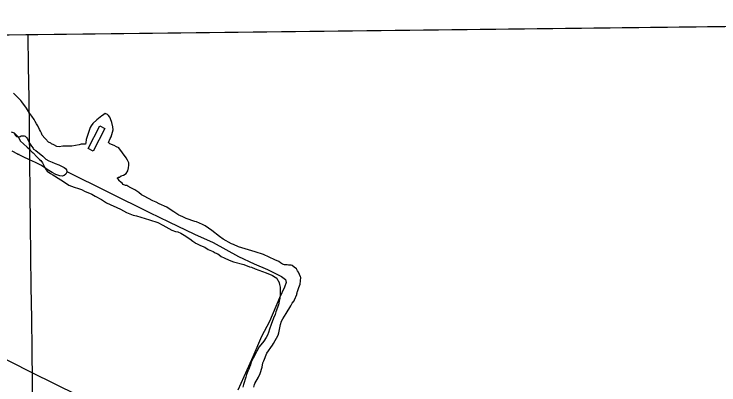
# Model space of a CAD drawing. Extents: x 3683613 to 3738215, y 469626 to 495384.
# Drawn here: x 3714025 to 3716146, y 492475 to 493591 of the extents above; entities that cross this region are included whole.
import ezdxf

# ---------------------------------------------------------------- set-up
doc = ezdxf.new("R2010")
doc.units = 0
for name, color, linetype in [('V-BLDG-OTLN', 7, 'Continuous'), ('V-GRID-FRAM', 7, 'Continuous'), ('V-GRID-MAJR', 7, 'Continuous'), ('V-SITE-VEGE', 7, 'Continuous'), ('V-TOPO-SHOR', 7, 'Continuous'), ('V-WETL-SWMP', 7, 'Continuous')]:
    doc.layers.add(name, color=color, linetype=linetype)

msp = doc.modelspace()

# ---------------------------------------------------------------- linework, layer by layer
at = {"layer": 'V-BLDG-OTLN'}
msp.add_lwpolyline([(3714282.5530000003, 493254.19), (3714297.311, 493246.57800000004), (3714262.304, 493178.693), (3714247.54, 493186.30700000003)], close=True, dxfattribs=at)
at = {"layer": 'V-GRID-FRAM'}
msp.add_lwpolyline([(3687651.682, 493221.841), (3719350.328, 493590.697), (3719569.827, 475409.35000000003), (3687855.3140000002, 475040.309), (3687651.682, 493221.841)], dxfattribs=at)
at = {"layer": 'V-GRID-MAJR'}
msp.add_spline([(3714284.074, 475347.843), (3714211.813, 481406.37200000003), (3714139.528, 487466.831), (3714067.2430000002, 493527.30100000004), (3714067.22, 493529.221)], degree=3, dxfattribs=at)
at = {"layer": 'V-SITE-VEGE'}
for p, q in [((3713861.6774626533, 493526.8292347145), (3717513.930106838, 493569.3280626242)), ((3714040.168, 493336.079), (3714023.2060000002, 493352.854)), ((3714044.413, 493330.832), (3714040.168, 493336.079)), ((3714047.6, 493326.634), (3714044.413, 493330.832)), ((3714061.41, 493307.733), (3714047.6, 493326.634)), ((3714067.793, 493297.22500000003), (3714061.41, 493307.733)), ((3714072.041, 493291.978), (3714067.793, 493297.22500000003)), ((3714078.412, 493283.579), (3714072.041, 493291.978)), ((3714298.703, 493292.178), (3714290.306, 493285.805)), ((3714306.1010000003, 493289.055), (3714298.703, 493292.178)), ((3714084.79, 493274.125), (3714078.412, 493283.579)), ((3714087.987, 493267.81700000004), (3714084.79, 493274.125)), ((3714273.507, 493273.06), (3714261.977, 493261.403)), ((3714278.7600000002, 493276.251), (3714273.507, 493273.06)), ((3714288.201, 493284.74), (3714278.7600000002, 493276.251)), ((3714290.306, 493285.805), (3714288.201, 493284.74)), ((3714308.2290000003, 493285.905), (3714306.1010000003, 493289.055)), ((3714312.472, 493280.656), (3714308.2290000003, 493285.905)), ((3714317.813, 493268.037), (3714312.472, 493280.656)), ((3714092.244, 493260.461), (3714087.987, 493267.81700000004)), ((3714096.4960000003, 493254.159), (3714092.244, 493260.461)), ((3714100.772, 493243.641), (3714096.4960000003, 493254.159)), ((3714253.6040000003, 493249.75800000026), (3714251.532, 493243.42200000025)), ((3714256.738, 493255.04600000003), (3714253.6040000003, 493249.75800000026)), ((3714261.977, 493261.403), (3714256.738, 493255.04600000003)), ((3714318.884, 493264.879), (3714317.813, 493268.037)), ((3714322.1240000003, 493251.19200000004), (3714318.884, 493264.879)), ((3714323.224, 493242.762), (3714322.1240000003, 493251.19200000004)), ((3714015.416, 493236.8430000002), (3714024.921, 493233.73300000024)), ((3714024.921, 493233.73300000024), (3714027.04, 493231.63500000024)), ((3714027.04, 493231.63500000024), (3714036.588, 493221.1480000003)), ((3714103.963, 493238.38800000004), (3714100.772, 493243.641)), ((3714107.162, 493232.08), (3714103.963, 493238.38800000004)), ((3714109.298, 493226.821), (3714107.162, 493232.08)), ((3714116.73, 493217.373), (3714109.298, 493226.821)), ((3714248.415, 493234.97000000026), (3714244.269, 493222.29700000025)), ((3714251.532, 493243.42200000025), (3714248.415, 493234.97000000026)), ((3714317.017, 493221.643), (3714323.224, 493242.762)), ((3714036.588, 493221.1480000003), (3714044.037, 493208.53600000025)), ((3714044.037, 493208.53600000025), (3714052.517, 493200.15100000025)), ((3714123.091, 493211.08400000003), (3714116.73, 493217.373)), ((3714124.156, 493208.98), (3714123.091, 493211.08400000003)), ((3714128.392, 493205.841), (3714124.156, 493208.98)), ((3714134.734, 493202.71400000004), (3714128.392, 493205.841)), ((3714241.1520000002, 493213.8440000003), (3714240.157, 493203.29700000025)), ((3714244.269, 493222.29700000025), (3714241.1520000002, 493213.8440000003)), ((3714308.673, 493204.731), (3714313.881, 493216.355)), ((3714313.881, 493216.355), (3714317.017, 493221.643)), ((3714052.517, 493200.15100000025), (3714064.166, 493190.7290000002)), ((3714064.166, 493190.7290000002), (3714069.467, 493185.48400000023)), ((3714069.467, 493185.48400000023), (3714079.012, 493174.99400000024)), ((3714136.856, 493200.61600000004), (3714134.734, 493202.71400000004)), ((3714144.251, 493197.49700000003), (3714136.856, 493200.61600000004)), ((3714152.716, 493192.271), (3714144.251, 493197.49700000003)), ((3714160.1010000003, 493191.257), (3714152.716, 493192.271)), ((3714171.684, 493193.43), (3714160.1010000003, 493191.257)), ((3714198.038, 493193.575), (3714171.684, 493193.43)), ((3714220.156, 493197.91500000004), (3714198.038, 493193.575)), ((3714226.474, 493199.005), (3714220.156, 493197.91500000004)), ((3714239.127, 493199.07400000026), (3714226.474, 493199.00500000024)), ((3714240.157, 493203.29700000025), (3714239.127, 493199.07400000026)), ((3714312.914, 493200.537), (3714308.673, 493204.731)), ((3714325.596, 493195.335), (3714312.914, 493200.537)), ((3714332.997, 493191.159), (3714325.596, 493195.335)), ((3714339.342, 493188.031), (3714332.997, 493191.159)), ((3714351.017, 493173.337), (3714339.342, 493188.031)), ((3714079.012, 493174.99400000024), (3714082.1890000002, 493172.9030000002)), ((3714082.1890000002, 493172.9030000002), (3714092.793, 493161.36400000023)), ((3714361.642, 493158.636), (3714351.017, 493173.337)), ((3714092.793, 493161.36400000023), (3714101.274, 493152.97800000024)), ((3714101.274, 493152.97800000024), (3714105.505, 493149.8380000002)), ((3714105.505, 493149.8380000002), (3714109.761, 493143.53700000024)), ((3714109.761, 493143.53700000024), (3714116.1550000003, 493130.92100000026)), ((3714365.898, 493151.28), (3714361.642, 493158.636)), ((3714370.162, 493142.869), (3714365.898, 493151.28)), ((3714370.199, 493136.545), (3714370.162, 493142.869)), ((3714116.1550000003, 493130.92100000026), (3714121.473, 493122.51600000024)), ((3714121.473, 493122.51600000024), (3714123.605, 493118.3110000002)), ((3714367.129, 493119.6590000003), (3714369.191, 493128.1050000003)), ((3714369.191, 493128.1050000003), (3714370.199, 493136.545)), ((3714123.605, 493118.3110000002), (3714134.187, 493110.9900000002)), ((3714134.187, 493110.9900000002), (3714141.591, 493106.81400000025)), ((3714141.591, 493106.81400000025), (3714145.822, 493103.67400000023)), ((3714145.822, 493103.67400000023), (3714176.503, 493084.86800000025)), ((3714335.6210000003, 493098.39900000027), (3714338.77, 493100.52400000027)), ((3714338.77, 493100.52400000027), (3714341.935, 493100.54300000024)), ((3714341.935, 493100.54300000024), (3714347.188, 493103.73600000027)), ((3714347.188, 493103.73600000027), (3714353.502, 493105.87800000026)), ((3714353.502, 493105.87800000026), (3714361.907, 493111.1970000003)), ((3714361.907, 493111.1970000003), (3714367.129, 493119.6590000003)), ((3714176.503, 493084.86800000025), (3714189.201, 493076.50300000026)), ((3714335.631, 493096.29100000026), (3714335.6210000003, 493098.39900000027)), ((3714337.7460000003, 493095.24900000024), (3714335.631, 493096.29100000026)), ((3714340.937, 493089.996), (3714337.7460000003, 493095.24900000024)), ((3714342.004, 493087.892), (3714340.937, 493089.996)), ((3714349.418, 493081.607), (3714342.004, 493087.892)), ((3714352.598, 493078.463), (3714349.418, 493081.607)), ((3714359.994, 493075.34000000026), (3714352.598, 493078.4630000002)), ((3714189.201, 493076.50300000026), (3714197.651, 493073.38800000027)), ((3714197.651, 493073.38800000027), (3714205.046, 493070.26500000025)), ((3714205.046, 493070.26500000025), (3714218.776, 493066.12400000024)), ((3714218.776, 493066.12400000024), (3714227.228, 493063.00900000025)), ((3714227.228, 493063.00900000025), (3714238.859, 493056.74800000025)), ((3714238.859, 493056.74800000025), (3714246.256, 493053.62500000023)), ((3714364.213, 493075.3650000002), (3714359.994, 493075.34000000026)), ((3714367.387, 493073.27400000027), (3714364.213, 493075.3650000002)), ((3714375.849, 493068.04900000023), (3714367.387, 493073.27400000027)), ((3714382.1920000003, 493064.9200000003), (3714375.849, 493068.04900000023)), ((3714387.48, 493061.7890000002), (3714382.1920000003, 493064.9200000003)), ((3714390.654, 493059.69800000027), (3714387.48, 493061.7890000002)), ((3714400.173, 493054.47500000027), (3714390.654, 493059.69800000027)), ((3714246.256, 493053.62500000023), (3714258.929, 493049.47800000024)), ((3714258.929, 493049.47800000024), (3714268.452, 493043.207)), ((3714268.452, 493043.207), (3714287.488, 493032.768)), ((3714407.593, 493047.13900000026), (3714400.173, 493054.47500000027)), ((3714416.0500000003, 493042.97000000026), (3714407.593, 493047.13900000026)), ((3714442.481, 493029.41000000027), (3714416.0500000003, 493042.97000000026)), ((3714287.488, 493032.768), (3714302.3000000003, 493023.362)), ((3714302.3000000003, 493023.362), (3714344.576, 493003.566)), ((3714451.99, 493025.2460000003), (3714442.481, 493029.41000000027)), ((3714461.509, 493020.0280000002), (3714451.99, 493025.2460000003)), ((3714484.7600000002, 493009.61400000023), (3714461.509, 493020.0280000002)), ((3714344.576, 493003.566), (3714362.554, 492994.178)), ((3714362.554, 492994.178), (3714382.63, 492985.855)), ((3714494.2830000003, 493003.34100000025), (3714484.7600000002, 493009.61400000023)), ((3714504.867, 492996.01900000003), (3714494.2830000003, 493003.34100000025)), ((3714520.739, 492985.564), (3714504.867, 492996.01900000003)), ((3714382.63, 492985.855), (3714393.184, 492983.805)), ((3714393.184, 492983.805), (3714432.2600000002, 492971.369)), ((3714524.966, 492983.479), (3714520.739, 492985.564)), ((3714532.364, 492980.358), (3714524.966, 492983.479)), ((3714542.929, 492976.197), (3714532.364, 492980.358)), ((3714568.284, 492966.852), (3714542.929, 492976.197)), ((3714432.2600000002, 492971.369), (3714457.6010000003, 492964.13)), ((3714457.6010000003, 492964.13), (3714472.409, 492955.778)), ((3714472.409, 492955.778), (3714498.844, 492941.166)), ((3714573.561, 492965.825), (3714568.284, 492966.852)), ((3714591.528, 492957.49), (3714573.561, 492965.825)), ((3714599.987, 492953.32), (3714591.528, 492957.49)), ((3714620.092, 492939.726), (3714599.987, 492953.32)), ((3714498.844, 492941.16600000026), (3714510.464, 492937.0120000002)), ((3714510.464, 492937.0120000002), (3714517.85, 492935.99800000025)), ((3714517.85, 492935.99800000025), (3714526.308, 492931.82900000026)), ((3714526.308, 492931.82900000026), (3714536.886, 492925.56400000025)), ((3714642.329, 492921.929), (3714620.092, 492939.726)), ((3714536.886, 492925.56400000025), (3714553.81, 492915.11300000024)), ((3714553.81, 492915.11300000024), (3714562.285, 492907.7790000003)), ((3714653.974, 492913.558), (3714642.329, 492921.929)), ((3714679.3510000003, 492899.993), (3714653.974, 492913.558)), ((3714562.285, 492907.7790000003), (3714568.634, 492903.59700000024)), ((3714568.634, 492903.59700000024), (3714570.753, 492901.50200000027)), ((3714570.753, 492901.50200000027), (3714573.9220000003, 492900.46400000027)), ((3714573.9220000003, 492900.46400000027), (3714585.554, 492894.20300000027)), ((3714585.554, 492894.20300000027), (3714598.227, 492890.0560000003)), ((3714598.227, 492890.0560000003), (3714608.811, 492882.73400000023)), ((3714684.633, 492897.914), (3714679.3510000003, 492899.993)), ((3714700.488, 492890.623), (3714684.633, 492897.914)), ((3714709.9930000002, 492887.51), (3714700.488, 492890.623)), ((3714740.619, 492878.19400000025), (3714709.9930000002, 492887.51000000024)), ((3714608.811, 492882.73400000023), (3714623.6040000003, 492876.492)), ((3714623.6040000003, 492876.492), (3714629.955, 492872.31)), ((3714629.955, 492872.31), (3714637.35, 492869.189)), ((3714637.35, 492869.189), (3714641.586, 492866.049)), ((3714641.586, 492866.049), (3714647.934, 492861.867)), ((3714750.123, 492875.0830000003), (3714740.619, 492878.19400000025)), ((3714775.465, 492867.8430000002), (3714750.123, 492875.0830000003)), ((3714809.294, 492851.16200000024), (3714775.465, 492867.8430000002)), ((3714647.934, 492861.867), (3714656.3910000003, 492857.695)), ((3714656.3910000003, 492857.695), (3714672.244, 492850.40400000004)), ((3714672.244, 492850.40400000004), (3714684.9250000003, 492845.202)), ((3714684.9250000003, 492845.202), (3714715.5470000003, 492836.939)), ((3714820.919, 492845.95600000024), (3714809.294, 492851.16200000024)), ((3714826.2090000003, 492842.82300000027), (3714820.919, 492845.95600000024)), ((3714715.5470000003, 492836.939), (3714733.502, 492830.713)), ((3714733.502, 492830.713), (3714738.778, 492829.68700000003)), ((3714738.778, 492829.68700000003), (3714750.404, 492824.481)), ((3714750.404, 492824.481), (3714783.154, 492812.01)), ((3714832.557, 492838.64100000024), (3714826.2090000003, 492842.82300000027)), ((3714838.894, 492836.56800000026), (3714832.557, 492838.64100000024)), ((3714846.273, 492836.60900000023), (3714838.894, 492836.56800000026)), ((3714850.4960000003, 492835.577), (3714846.273, 492836.60900000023)), ((3714858.93, 492835.62200000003), (3714850.4960000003, 492835.577)), ((3714861.043, 492834.581), (3714858.93, 492835.62200000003)), ((3714867.398, 492829.34500000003), (3714861.043, 492834.581)), ((3714874.808, 492824.114), (3714867.398, 492829.34500000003)), ((3714877.9990000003, 492818.86100000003), (3714874.808, 492824.114)), ((3714783.154, 492812.01), (3714800.056, 492805.778)), ((3714800.056, 492805.778), (3714802.171, 492804.73600000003)), ((3714802.171, 492804.73600000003), (3714810.634, 492799.509)), ((3714880.13, 492814.656), (3714877.9990000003, 492818.86100000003)), ((3714886.539, 492799.931), (3714880.13, 492814.656)), ((3714810.634, 492799.509), (3714814.869, 492796.37200000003)), ((3714814.869, 492796.37200000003), (3714817.005, 492791.113)), ((3714817.005, 492791.113), (3714819.127, 492789.015)), ((3714819.127, 492789.015), (3714822.324, 492782.708)), ((3714822.324, 492782.708), (3714823.4050000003, 492777.44200000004)), ((3714885.6070000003, 492777.78600000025), (3714887.6040000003, 492797.82800000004)), ((3714887.6040000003, 492797.82800000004), (3714886.539, 492799.931)), ((3714823.4050000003, 492777.44200000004), (3714825.562, 492769.021)), ((3714825.562, 492769.021), (3714825.697, 492744.775)), ((3714877.29, 492756.65500000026), (3714880.4050000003, 492765.10700000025)), ((3714880.4050000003, 492765.10700000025), (3714881.441, 492768.27500000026)), ((3714881.441, 492768.27500000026), (3714885.6070000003, 492777.78600000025)), ((3714825.697, 492744.775), (3714824.691, 492736.335)), ((3714868.9960000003, 492731.309), (3714875.234, 492747.15600000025)), ((3714875.221, 492749.26600000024), (3714876.258, 492752.43200000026)), ((3714875.234, 492747.15600000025), (3714875.221, 492749.26600000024)), ((3714876.245, 492754.5390000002), (3714877.29, 492756.65500000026)), ((3714876.258, 492752.43200000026), (3714876.245, 492754.5390000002)), ((3714822.633, 492726.83400000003), (3714820.583, 492716.283)), ((3714824.691, 492736.335), (3714822.633, 492726.83400000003)), ((3714857.498, 492713.321), (3714861.674, 492720.723)), ((3714861.674, 492720.723), (3714867.957, 492728.141)), ((3714867.957, 492728.141), (3714868.9960000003, 492731.309)), ((3714820.583, 492716.283), (3714812.2660000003, 492695.15)), ((3714843.9220000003, 492690.052), (3714857.498, 492713.321)), ((3714804.991, 492676.13400000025), (3714798.772, 492657.12200000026)), ((3714810.204, 492686.704), (3714804.991, 492676.13400000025)), ((3714812.2660000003, 492695.15), (3714810.204, 492686.704)), ((3714833.467, 492674.18200000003), (3714843.9220000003, 492690.052)), ((3714798.772, 492657.12200000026), (3714793.576, 492643.38800000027)), ((3714824.13, 492646.72000000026), (3714826.182, 492657.27400000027)), ((3714826.182, 492657.27400000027), (3714829.291, 492666.781)), ((3714829.291, 492666.781), (3714833.467, 492674.18200000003)), ((3714790.471, 492632.82900000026), (3714787.352, 492624.37700000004)), ((3714793.576, 492643.38800000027), (3714790.471, 492632.82900000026)), ((3714821.0500000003, 492631.9420000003), (3714824.13, 492646.72000000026)), ((3714783.1720000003, 492618.028), (3714775.859, 492606.391)), ((3714787.352, 492624.37700000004), (3714783.1720000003, 492618.028)), ((3714805.411, 492600.229), (3714818.981, 492624.5550000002)), ((3714818.981, 492624.5550000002), (3714821.0500000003, 492631.9420000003)), ((3714775.859, 492606.391), (3714762.244, 492589.446)), ((3714785.544, 492570.60000000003), (3714802.278, 492594.943)), ((3714802.278, 492594.943), (3714805.411, 492600.229)), ((3714754.936, 492576.757), (3714748.676, 492565.124)), ((3714762.244, 492589.446), (3714754.936, 492576.757)), ((3714776.184, 492547.354), (3714785.544, 492570.60000000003)), ((3714748.676, 492565.124), (3714738.2430000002, 492545.03500000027)), ((3714773.051, 492542.066), (3714776.184, 492547.354)), ((3714733.066, 492528.13900000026), (3714730.987, 492522.85700000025)), ((3714736.1890000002, 492535.53700000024), (3714733.066, 492528.13900000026)), ((3714738.2430000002, 492545.03500000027), (3714736.1890000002, 492535.53700000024)), ((3714764.7970000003, 492509.33900000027), (3714771.017, 492528.348)), ((3714771.017, 492528.348), (3714773.051, 492542.066)), ((3714723.694, 492507.00200000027), (3714721.634, 492498.558)), ((3714727.86, 492516.51500000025), (3714723.694, 492507.00200000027)), ((3714730.987, 492522.85700000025), (3714727.86, 492516.51500000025)), ((3714760.64, 492498.7730000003), (3714764.7970000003, 492509.33900000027)), ((3714721.634, 492498.558), (3714715.43, 492476.382)), ((3714749.149, 492479.73300000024), (3714760.64, 492498.7730000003)), ((3714715.43, 492476.382), (3714713.3680000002, 492467.938)), ((3714746.0500000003, 492468.118), (3714748.108, 492476.564)), ((3714748.108, 492476.564), (3714749.149, 492479.73300000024))]:
    msp.add_line(p, q, dxfattribs=at)
at = {"layer": 'V-TOPO-SHOR'}
msp.add_line((3714183.507, 493117.588), (3714432.028, 492993.443), dxfattribs=at)
for points in [[(3714432.028, 492993.443), (3714490.484, 492965.385), (3714567.565, 492928.658), (3714623.944, 492903.17100000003), (3714699.501, 492861.793), (3714747.092, 492839.351), (3714786.918, 492822.027), (3714829.8540000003, 492801.625), (3714841.771, 492792.405), (3714843.8850000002, 492783.12700000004), (3714838.288, 492769.166), (3714822.981, 492737.609), (3714792.935, 492665.726), (3714769.444, 492621.22500000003), (3714743.472, 492559.166), (3714698.098, 492459.337)], [(3714611.122, 492248.837), (3714351.7630000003, 492377.329), (3714078.912, 492511.731), (3713815.326, 492644.998), (3713620.535, 492744.474), (3713445.078, 492829.717)]]:
    msp.add_lwpolyline(points, dxfattribs=at)
at = {"layer": 'V-WETL-SWMP'}
msp.add_line((3714034.8307908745, 493169.33317031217), (3714039.50797623, 493169.38759568), dxfattribs=at)
msp.add_lwpolyline([(3714023.862, 493234.47500000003), (3714025.801, 493230.62200000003), (3714028.515, 493225.613), (3714031.609, 493222.534), (3714036.241, 493221.77400000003), (3714039.714, 493221.783), (3714042.412, 493222.561), (3714045.495, 493224.113), (3714048.5810000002, 493224.506), (3714050.895, 493224.898), (3714054.3680000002, 493224.521), (3714057.458, 493223.371), (3714062.098, 493219.139), (3714064.808, 493215.673), (3714067.912, 493208.73600000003), (3714071.015, 493202.571), (3714076.825, 493193.712), (3714081.471, 493187.164), (3714083.406, 493184.854), (3714090.363, 493180.242), (3714110.856, 493162.93200000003), (3714120.524, 493154.082), (3714129.025, 493149.088), (3714138.682, 493144.869), (3714147.951, 493141.42), (3714159.536, 493137.205), (3714167.648, 493133.368), (3714175.375, 493129.52900000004), (3714179.628, 493126.06700000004), (3714182.3370000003, 493122.602), (3714183.508, 493117.58900000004), (3714182.747, 493113.343), (3714180.056, 493109.478), (3714175.436, 493105.608), (3714168.882, 493103.662), (3714161.935, 493104.416), (3714150.35, 493108.245), (3714139.145, 493114.389), (3714128.7120000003, 493120.536), (3714116.733, 493127.836), (3714107.0700000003, 493134.757), (3714089.2970000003, 493144.357), (3714070.757, 493152.412), (3714051.828, 493161.238), (3714035.6040000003, 493168.914), (3714018.6040000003, 493178.13)], dxfattribs=at)

doc.saveas('drawing.dxf')
